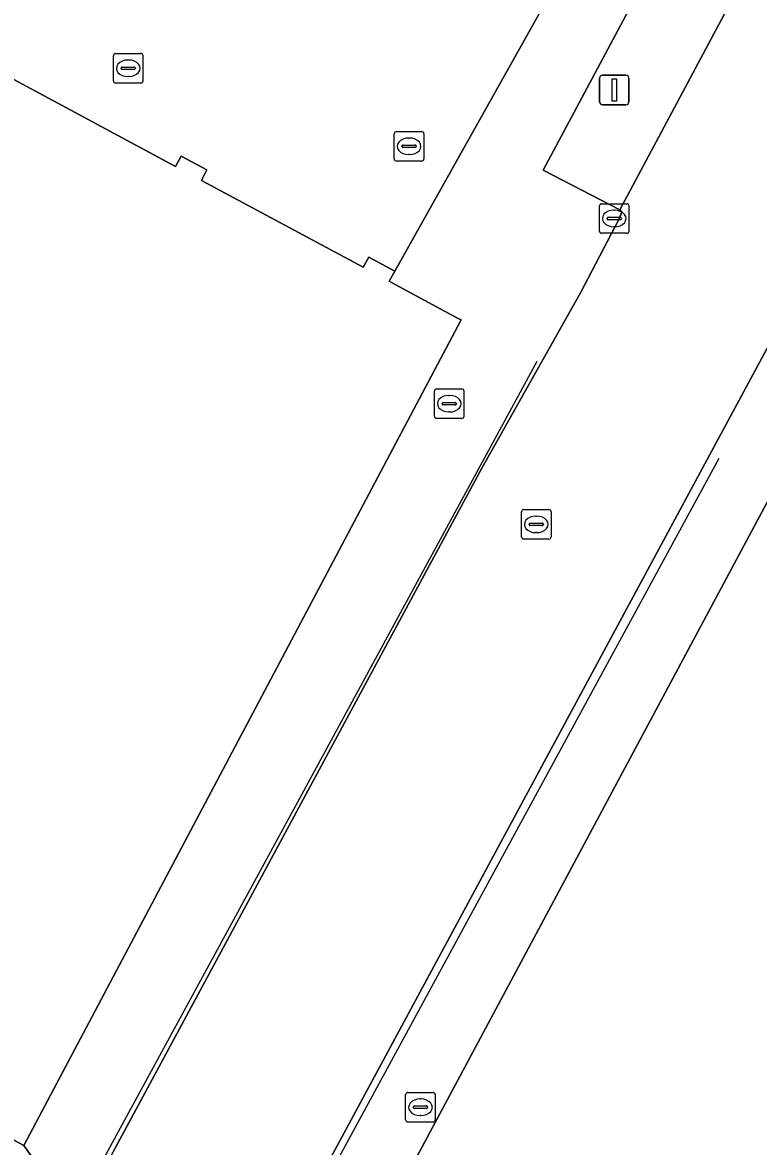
# Model space of a CAD drawing. Extents: x 159489 to 160304, y 383825 to 384531.
# Drawn here: x 159891.43 to 159916.31, y 384180.66 to 384218.65 of the extents above; entities that cross this region are included whole.
import ezdxf

# ---------------------------------------------------------------- set-up
doc = ezdxf.new("R2010")
doc.units = 0
for name, color, linetype in [('IMGEO_Brandkraan', 7, 'Continuous'), ('IMGEO_Kolk', 7, 'Continuous'), ('IMGEO_Lichtmast', 7, 'Continuous'), ('IMGEO_Lijnafwatering', 7, 'Continuous'), ('IMGEO_OVBaan_gesloten', 7, 'Continuous'), ('IMGEO_Pand', 7, 'Continuous'), ('IMGEO_Rioolput', 7, 'Continuous'), ('IMGEO_Voetpad_open', 7, 'Continuous')]:
    doc.layers.add(name, color=color, linetype=linetype)

msp = doc.modelspace()

# ---------------------------------------------------------------- linework, layer by layer
at = {"layer": 'IMGEO_Brandkraan'}
for p, q in [((159905.351, 384205.342), (159905.351, 384206.194)), ((159905.426, 384206.268), (159906.278, 384206.268)), ((159905.839, 384206.048), (159905.864, 384206.048)), ((159906.352, 384206.194), (159906.352, 384205.342)), ((159905.61, 384205.762), (159905.61, 384205.774)), ((159906.048, 384205.725), (159905.65, 384205.725)), ((159905.653, 384205.811), (159906.051, 384205.811)), ((159906.094, 384205.774), (159906.094, 384205.762)), ((159906.278, 384205.268), (159905.426, 384205.268)), ((159905.862, 384205.488), (159905.837, 384205.488))]:
    msp.add_line(p, q, dxfattribs=at)
for points in [[(159905.351, 384205.342), (159905.351, 384206.194)], [(159905.426, 384206.268), (159906.278, 384206.268)], [(159906.352, 384206.194), (159906.352, 384205.342)], [(159906.278, 384205.268), (159905.426, 384205.268)]]:
    msp.add_lwpolyline(points, dxfattribs=at)
for centre, radius, start, end in [((159905.428, 384206.192), 0.0765, 91.552, 178.448), ((159905.428, 384206.192), 0.0765, 91.552, 178.448), ((159906.276, 384206.192), 0.0765, 1.552, 88.448), ((159906.276, 384206.192), 0.0765, 1.552, 88.448), ((159905.65, 384205.771), 0.0403, 85.8775, 175.7526), ((159905.647, 384205.761), 0.0366, 178.938, 274.7102), ((159906.051, 384205.768), 0.043, 264.8664, 352.4533), ((159906.055, 384205.773), 0.0386, 1.7309, 96.639), ((159905.428, 384205.344), 0.0765, 181.552, 268.448), ((159905.428, 384205.344), 0.0765, 181.552, 268.448), ((159906.276, 384205.344), 0.0765, 271.552, 358.448), ((159906.276, 384205.344), 0.0765, 271.552, 358.448)]:
    msp.add_arc(centre, radius, start, end, dxfattribs=at)
for centre, major_axis, ratio, start_param, end_param in [((159905.838, 384205.768), (-0.387, 0.002), 0.722429, 4.712389, 7.853982), ((159905.863, 384205.768), (-0.39, 0.002), 0.717154, 1.570796, 4.712389)]:
    msp.add_ellipse(centre, major_axis=major_axis, ratio=ratio, start_param=start_param, end_param=end_param, dxfattribs=at)
at = {"layer": 'IMGEO_Kolk'}
for p, q in [((159894.499, 384216.679), (159894.499, 384217.531)), ((159894.574, 384217.605), (159895.426, 384217.605)), ((159895.5, 384217.531), (159895.5, 384216.679)), ((159894.758, 384217.099), (159894.758, 384217.111)), ((159895.196, 384217.062), (159894.798, 384217.062)), ((159894.801, 384217.148), (159895.199, 384217.148)), ((159894.987, 384217.385), (159895.012, 384217.385)), ((159895.242, 384217.111), (159895.242, 384217.099)), ((159895.01, 384216.825), (159894.985, 384216.825)), ((159895.426, 384216.605), (159894.574, 384216.605)), ((159911.004, 384212.527), (159911.856, 384212.527)), ((159910.929, 384211.601), (159910.929, 384212.453)), ((159911.417, 384212.307), (159911.442, 384212.307)), ((159911.93, 384212.453), (159911.93, 384211.601)), ((159911.188, 384212.021), (159911.188, 384212.033)), ((159911.626, 384211.984), (159911.228, 384211.984)), ((159911.231, 384212.07), (159911.629, 384212.07)), ((159911.44, 384211.747), (159911.415, 384211.747)), ((159911.672, 384212.033), (159911.672, 384212.021)), ((159911.856, 384211.527), (159911.004, 384211.527))]:
    msp.add_line(p, q, dxfattribs=at)
for points in [[(159894.499, 384216.679), (159894.499, 384217.531)], [(159894.574, 384217.605), (159895.426, 384217.605)], [(159895.5, 384217.531), (159895.5, 384216.679)], [(159895.426, 384216.605), (159894.574, 384216.605)], [(159911.004, 384212.527), (159911.856, 384212.527)], [(159910.929, 384211.601), (159910.929, 384212.453)], [(159911.93, 384212.453), (159911.93, 384211.601)], [(159911.856, 384211.527), (159911.004, 384211.527)]]:
    msp.add_lwpolyline(points, dxfattribs=at)
for centre, radius, start, end in [((159894.576, 384217.529), 0.0765, 91.552, 178.448), ((159894.576, 384217.529), 0.0765, 91.552, 178.448), ((159895.424, 384217.529), 0.0765, 1.552, 88.448), ((159895.424, 384217.529), 0.0765, 1.552, 88.448), ((159894.798, 384217.108), 0.0403, 85.8775, 175.7526), ((159894.795, 384217.098), 0.0366, 178.938, 274.7102), ((159895.199, 384217.105), 0.043, 264.8664, 352.4533), ((159895.203, 384217.11), 0.0386, 1.7309, 96.639), ((159894.576, 384216.681), 0.0765, 181.552, 268.448), ((159894.576, 384216.681), 0.0765, 181.552, 268.448), ((159895.424, 384216.681), 0.0765, 271.552, 358.448), ((159895.424, 384216.681), 0.0765, 271.552, 358.448), ((159911.006, 384212.451), 0.0765, 91.552, 178.448), ((159911.006, 384212.451), 0.0765, 91.552, 178.448), ((159911.854, 384212.451), 0.0765, 1.552, 88.448), ((159911.854, 384212.451), 0.0765, 1.552, 88.448), ((159911.228, 384212.03), 0.0403, 85.8775, 175.7526), ((159911.225, 384212.02), 0.0366, 178.938, 274.7102), ((159911.629, 384212.027), 0.043, 264.8664, 352.4533), ((159911.633, 384212.032), 0.0386, 1.7309, 96.639), ((159911.006, 384211.603), 0.0765, 181.552, 268.448), ((159911.006, 384211.603), 0.0765, 181.552, 268.448), ((159911.854, 384211.603), 0.0765, 271.552, 358.448), ((159911.854, 384211.603), 0.0765, 271.552, 358.448)]:
    msp.add_arc(centre, radius, start, end, dxfattribs=at)
for centre, major_axis, ratio, start_param, end_param in [((159894.986, 384217.105), (-0.387, 0.002), 0.722429, 4.712389, 7.853982), ((159895.011, 384217.105), (-0.39, 0.002), 0.717154, 1.570796, 4.712389), ((159911.416, 384212.027), (-0.387, 0.002), 0.722429, 4.712389, 7.853982), ((159911.441, 384212.027), (-0.39, 0.002), 0.717154, 1.570796, 4.712389)]:
    msp.add_ellipse(centre, major_axis=major_axis, ratio=ratio, start_param=start_param, end_param=end_param, dxfattribs=at)
at = {"layer": 'IMGEO_Lichtmast'}
for p, q in [((159910.936, 384215.973), (159910.936, 384216.773)), ((159910.936, 384216.773), (159910.936, 384215.973)), ((159911.036, 384216.873), (159911.826, 384216.873)), ((159911.826, 384216.873), (159911.036, 384216.873)), ((159911.926, 384216.773), (159911.926, 384215.973)), ((159911.926, 384215.973), (159911.926, 384216.773)), ((159911.826, 384215.873), (159911.036, 384215.873)), ((159911.036, 384215.873), (159911.826, 384215.873))]:
    msp.add_line(p, q, dxfattribs=at)
msp.add_lwpolyline([(159911.356, 384216.748), (159911.506, 384216.748), (159911.506, 384215.998), (159911.356, 384215.998), (159911.356, 384216.748)], dxfattribs=at)
for centre, start, end in [((159911.036, 384216.773), 90, 180), ((159911.036, 384216.773), 90, 180), ((159911.826, 384216.773), 0, 90), ((159911.826, 384216.773), 360, 90), ((159911.036, 384215.973), 180, 270), ((159911.036, 384215.973), 180, 270), ((159911.826, 384215.973), 270, 0), ((159911.826, 384215.973), 270, 0)]:
    msp.add_arc(centre, 0.1, start, end, dxfattribs=at)
at = {"layer": 'IMGEO_Lijnafwatering'}
for points in [[(159900.65, 384192.169), (159908.822, 384207.201)], [(159906.743, 384188.782), (159914.976, 384203.926)], [(159892.479, 384177.137), (159893.839, 384179.64), (159900.65, 384192.169)], [(159898.51, 384173.637), (159906.743, 384188.782)]]:
    msp.add_lwpolyline(points, dxfattribs=at)
at = {"layer": 'IMGEO_OVBaan_gesloten'}
msp.add_lwpolyline([(159889.629, 384157.595), (159891.699, 384161.454), (159894.341, 384166.312), (159894.932, 384167.392), (159899.663, 384176.232), (159917.37, 384209.066), (159917.564, 384209.236), (159933.717, 384239.272), (159933.611, 384239.33), (159934.188, 384240.289), (159934.691, 384241.032), (159927.855, 384244.699), (159927.163, 384242.784), (159925.839, 384239.117), (159925.093, 384237.495), (159923.939, 384235.4), (159923.428, 384234.441), (159911.615, 384212.316), (159911.69, 384212.238), (159911.593, 384212.02), (159910.296, 384209.51), (159906.952, 384203.585), (159893.253, 384178.177), (159888.635, 384169.463)], dxfattribs=at)
at = {"layer": 'IMGEO_Pand'}
msp.add_lwpolyline([(159875.43, 384189.271), (159891.472, 384180.7), (159906.255, 384208.597), (159906.135, 384208.661), (159904.02, 384209.797), (159903.822, 384209.904), (159904.01, 384210.25), (159903.13, 384210.719), (159902.944, 384210.377), (159897.474, 384213.317), (159897.66, 384213.669), (159896.79, 384214.13), (159896.603, 384213.786), (159891.133, 384216.725)], dxfattribs=at)
msp.add_lwpolyline([(159920.064, 384201.185), (159917.432, 384202.595), (159916.85, 384202.907), (159901.938, 384175.054), (159901.96, 384175.043), (159906.775, 384172.478), (159912.035, 384169.676), (159918.126, 384166.432), (159935.251, 384157.25), (159940.225, 384154.583), (159948.39, 384150.205), (159951.365, 384148.61), (159970.476, 384138.363), (159972.877, 384137.075), (159988.602, 384128.644), (159993.803, 384125.855), (160002.485, 384121.2), (160003.04, 384122.23), (160003.607, 384123.282), (160007.121, 384129.803), (160017.466, 384149)], close=True, dxfattribs=at)
at = {"layer": 'IMGEO_Rioolput'}
for p, q in [((159903.996, 384214.042), (159903.996, 384214.894)), ((159904.071, 384214.968), (159904.923, 384214.968)), ((159904.997, 384214.894), (159904.997, 384214.042)), ((159904.255, 384214.462), (159904.255, 384214.474)), ((159904.693, 384214.425), (159904.295, 384214.425)), ((159904.298, 384214.511), (159904.696, 384214.511)), ((159904.484, 384214.748), (159904.509, 384214.748)), ((159904.739, 384214.474), (159904.739, 384214.462)), ((159904.507, 384214.188), (159904.482, 384214.188)), ((159904.923, 384213.968), (159904.071, 384213.968)), ((159908.295, 384201.263), (159908.295, 384202.115)), ((159908.37, 384202.189), (159909.222, 384202.189)), ((159908.783, 384201.969), (159908.808, 384201.969)), ((159909.296, 384202.115), (159909.296, 384201.263)), ((159908.554, 384201.683), (159908.554, 384201.695)), ((159908.992, 384201.646), (159908.594, 384201.646)), ((159908.597, 384201.732), (159908.995, 384201.732)), ((159909.038, 384201.695), (159909.038, 384201.683)), ((159909.222, 384201.189), (159908.37, 384201.189)), ((159908.806, 384201.409), (159908.781, 384201.409)), ((159904.455, 384182.488), (159905.307, 384182.488)), ((159904.38, 384181.562), (159904.38, 384182.414)), ((159904.868, 384182.268), (159904.893, 384182.268)), ((159905.381, 384182.414), (159905.381, 384181.562)), ((159904.639, 384181.982), (159904.639, 384181.994)), ((159905.077, 384181.945), (159904.679, 384181.945)), ((159904.682, 384182.031), (159905.08, 384182.031)), ((159905.123, 384181.994), (159905.123, 384181.982)), ((159905.307, 384181.488), (159904.455, 384181.488)), ((159904.891, 384181.708), (159904.866, 384181.708))]:
    msp.add_line(p, q, dxfattribs=at)
for points in [[(159903.996, 384214.042), (159903.996, 384214.894)], [(159904.071, 384214.968), (159904.923, 384214.968)], [(159904.997, 384214.894), (159904.997, 384214.042)], [(159904.923, 384213.968), (159904.071, 384213.968)], [(159908.295, 384201.263), (159908.295, 384202.115)], [(159908.37, 384202.189), (159909.222, 384202.189)], [(159909.296, 384202.115), (159909.296, 384201.263)], [(159909.222, 384201.189), (159908.37, 384201.189)], [(159904.455, 384182.488), (159905.307, 384182.488)], [(159904.38, 384181.562), (159904.38, 384182.414)], [(159905.381, 384182.414), (159905.381, 384181.562)], [(159905.307, 384181.488), (159904.455, 384181.488)]]:
    msp.add_lwpolyline(points, dxfattribs=at)
for centre, radius, start, end in [((159904.073, 384214.892), 0.0765, 91.552, 178.448), ((159904.073, 384214.892), 0.0765, 91.552, 178.448), ((159904.921, 384214.892), 0.0765, 1.552, 88.448), ((159904.921, 384214.892), 0.0765, 1.552, 88.448), ((159904.295, 384214.471), 0.0403, 85.8775, 175.7526), ((159904.292, 384214.461), 0.0366, 178.938, 274.7102), ((159904.696, 384214.468), 0.043, 264.8664, 352.4533), ((159904.7, 384214.473), 0.0386, 1.7309, 96.639), ((159904.073, 384214.044), 0.0765, 181.552, 268.448), ((159904.073, 384214.044), 0.0765, 181.552, 268.448), ((159904.921, 384214.044), 0.0765, 271.552, 358.448), ((159904.921, 384214.044), 0.0765, 271.552, 358.448), ((159908.372, 384202.113), 0.0765, 91.552, 178.448), ((159908.372, 384202.113), 0.0765, 91.552, 178.448), ((159909.22, 384202.113), 0.0765, 1.552, 88.448), ((159909.22, 384202.113), 0.0765, 1.552, 88.448), ((159908.594, 384201.692), 0.0403, 85.8775, 175.7526), ((159908.591, 384201.682), 0.0366, 178.938, 274.7102), ((159908.995, 384201.689), 0.043, 264.8664, 352.4533), ((159908.999, 384201.694), 0.0386, 1.7309, 96.639), ((159908.372, 384201.265), 0.0765, 181.552, 268.448), ((159908.372, 384201.265), 0.0765, 181.552, 268.448), ((159909.22, 384201.265), 0.0765, 271.552, 358.448), ((159909.22, 384201.265), 0.0765, 271.552, 358.448), ((159904.457, 384182.412), 0.0765, 91.552, 178.448), ((159904.457, 384182.412), 0.0765, 91.552, 178.448), ((159905.305, 384182.412), 0.0765, 1.552, 88.448), ((159905.305, 384182.412), 0.0765, 1.552, 88.448), ((159904.679, 384181.991), 0.0403, 85.8775, 175.7526), ((159904.676, 384181.981), 0.0366, 178.938, 274.7102), ((159905.08, 384181.988), 0.043, 264.8664, 352.4533), ((159905.084, 384181.993), 0.0386, 1.7309, 96.639), ((159904.457, 384181.564), 0.0765, 181.552, 268.448), ((159904.457, 384181.564), 0.0765, 181.552, 268.448), ((159905.305, 384181.564), 0.0765, 271.552, 358.448), ((159905.305, 384181.564), 0.0765, 271.552, 358.448)]:
    msp.add_arc(centre, radius, start, end, dxfattribs=at)
for centre, major_axis, ratio, start_param, end_param in [((159904.483, 384214.468), (-0.387, 0.002), 0.722429, 4.712389, 7.853982), ((159904.508, 384214.468), (-0.39, 0.002), 0.717154, 1.570796, 4.712389), ((159908.782, 384201.689), (-0.387, 0.002), 0.722429, 4.712389, 7.853982), ((159908.807, 384201.689), (-0.39, 0.002), 0.717154, 1.570796, 4.712389), ((159904.867, 384181.988), (-0.387, 0.002), 0.722429, 4.712389, 7.853982), ((159904.892, 384181.988), (-0.39, 0.002), 0.717154, 1.570796, 4.712389)]:
    msp.add_ellipse(centre, major_axis=major_axis, ratio=ratio, start_param=start_param, end_param=end_param, dxfattribs=at)
at = {"layer": 'IMGEO_Voetpad_open'}
for points in [[(159891.133, 384216.725), (159896.603, 384213.786), (159896.79, 384214.13), (159897.66, 384213.669), (159897.474, 384213.317), (159902.944, 384210.377), (159903.13, 384210.719), (159904.01, 384210.25), (159909.635, 384220.285), (159909.594, 384220.307), (159909.525, 384220.345), (159858.696, 384248.021)], [(159786.709, 384224.175), (159811.286, 384210.982), (159830.635, 384200.595), (159841.233, 384194.906), (159846.022, 384192.335), (159850.876, 384189.729), (159870.224, 384179.343), (159880.668, 384173.736), (159888.635, 384169.463), (159893.253, 384178.177), (159891.472, 384180.7), (159875.43, 384189.271), (159875.566, 384189.534), (159875.806, 384189.41), (159876.265, 384190.214), (159850.676, 384203.98), (159832.355, 384213.828), (159806.759, 384227.581)]]:
    msp.add_lwpolyline(points, dxfattribs=at)
for points in [[(159911.593, 384212.02), (159911.69, 384212.238), (159911.615, 384212.316), (159909.028, 384213.664), (159911.916, 384219.059), (159921.354, 384236.689), (159921.198, 384236.767), (159919.426, 384237.669), (159919.056, 384237.859), (159918.191, 384236.296), (159912.017, 384224.696), (159909.635, 384220.285), (159904.01, 384210.25), (159903.822, 384209.904), (159904.02, 384209.797), (159906.135, 384208.661), (159906.255, 384208.597), (159891.472, 384180.7), (159893.253, 384178.177), (159906.952, 384203.585), (159910.296, 384209.51)], [(159923.428, 384234.441), (159923.939, 384235.4), (159921.354, 384236.689), (159911.916, 384219.059), (159909.028, 384213.664), (159911.615, 384212.316)], [(159916.85, 384202.907), (159917.432, 384202.595), (159918.255, 384204.145), (159920.172, 384207.756), (159917.564, 384209.236), (159917.37, 384209.066), (159899.663, 384176.232), (159901.938, 384175.054)]]:
    msp.add_lwpolyline(points, close=True, dxfattribs=at)

doc.saveas('drawing.dxf')
